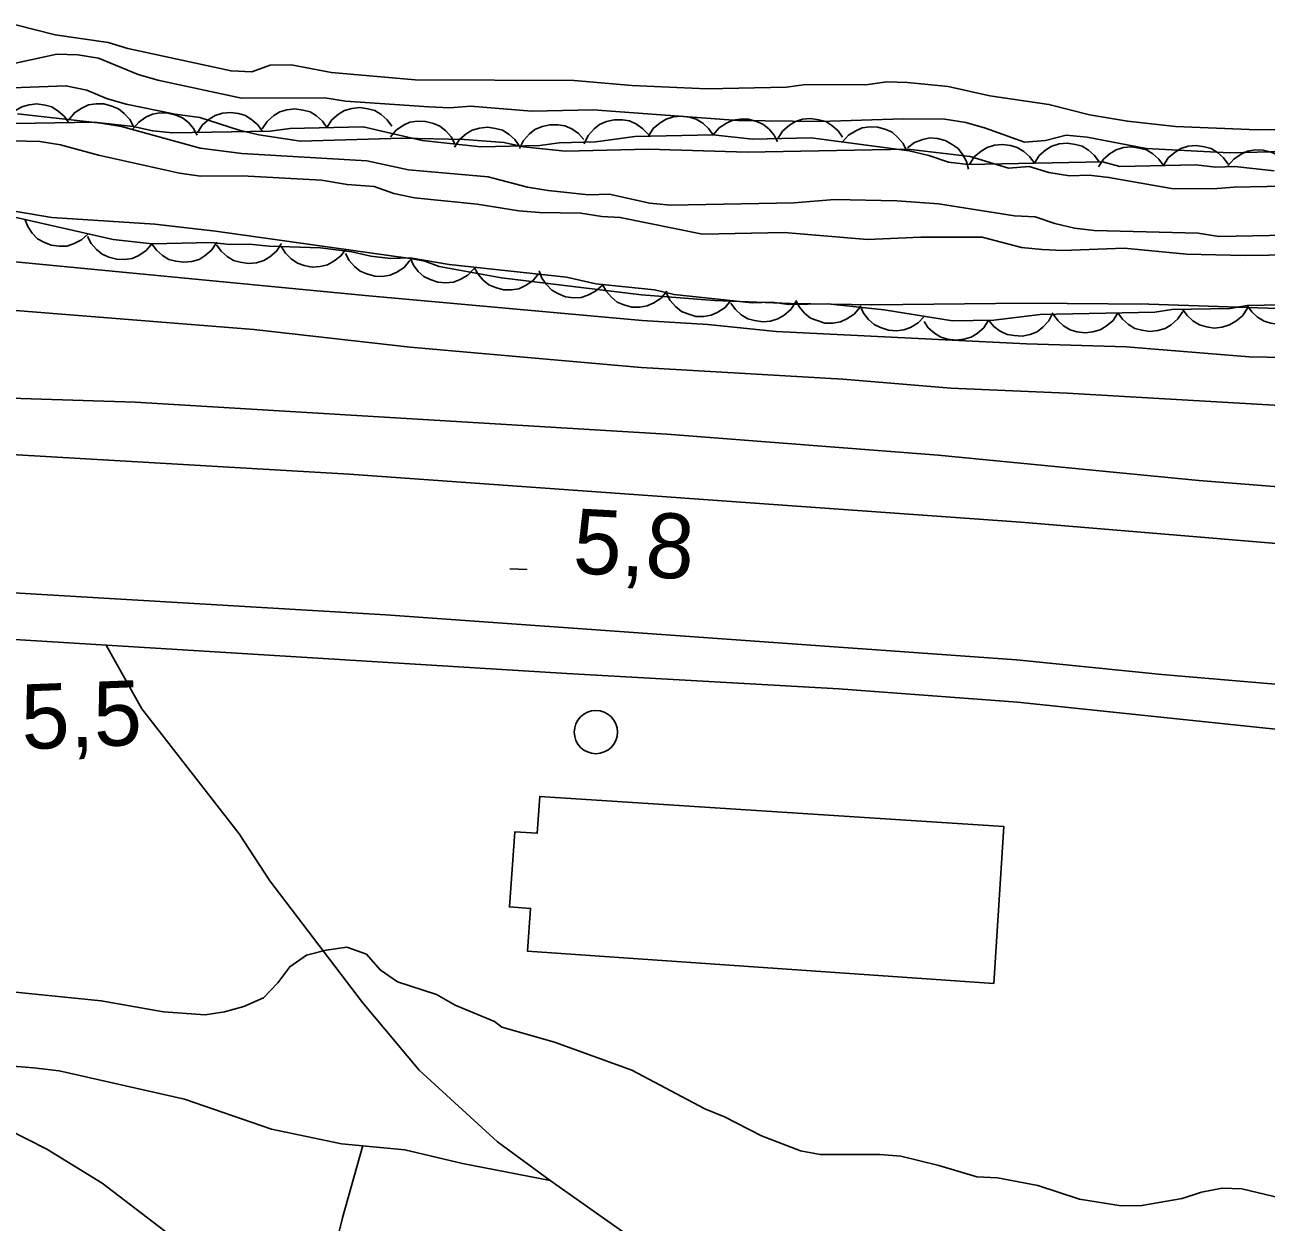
# Model space of a CAD drawing. Extents: x 336540 to 340074, y 5572036 to 5573747.
# Drawn here: x 339102.8 to 339160.3, y 5572820.3 to 5572875.7 of the extents above; entities that cross this region are included whole.
import ezdxf

# ---------------------------------------------------------------- set-up
doc = ezdxf.new("R2010")
doc.units = 0
for name, color, linetype in [('Niveau 1', 7, 'Continuous'), ('Niveau 2', 7, 'Continuous'), ('Niveau 21', 7, 'Continuous'), ('Niveau 22', 7, 'Continuous'), ('Niveau 3', 7, 'Continuous'), ('Niveau 31', 7, 'Continuous'), ('Niveau 36', 7, 'Continuous'), ('Niveau 4', 7, 'Continuous'), ('Niveau 44', 7, 'Continuous')]:
    doc.layers.add(name, color=color, linetype=linetype)

msp = doc.modelspace()

# ---------------------------------------------------------------- linework, layer by layer
at = {"layer": 'Niveau 1'}
for points in [[(339058.83, 5572873.52), (339067.43, 5572872.37), (339070.14, 5572872.12), (339071.99, 5572871.64), (339074.12, 5572871.28), (339084.81, 5572869.84), (339097.9, 5572867.85), (339104.06, 5572866.82), (339108.83, 5572866.5), (339111.63, 5572866.18), (339120.64, 5572864.91), (339121.32, 5572864.79), (339121.98, 5572864.55), (339124.87, 5572864.02), (339131.35, 5572863.24), (339134.73, 5572862.98), (339138.25, 5572862.83), (339142.02, 5572862.78), (339149.17, 5572862.85), (339154.84, 5572862.81), (339161.26, 5572862.58)], [(339100.68, 5572831.14), (339106.34, 5572830.57), (339109.23, 5572830.06), (339111.15, 5572829.92), (339112.05, 5572830.05), (339112.95, 5572830.3), (339113.85, 5572830.71), (339114.52, 5572831.4), (339115.07, 5572832.14), (339115.85, 5572832.67), (339116.75, 5572832.91), (339117.71, 5572833.04), (339118.62, 5572832.72), (339119.25, 5572832), (339120.05, 5572831.45), (339121.87, 5572830.86), (339122.72, 5572830.37), (339124.55, 5572829.61), (339124.89, 5572829.34), (339127.33, 5572828.65), (339130.91, 5572827.36), (339134.28, 5572825.56), (339135.19, 5572825.19), (339136.9, 5572824.32), (339138.72, 5572823.62), (339139.62, 5572823.46), (339142.39, 5572823.46), (339143.35, 5572823.37), (339145.11, 5572822.95), (339146.87, 5572822.42), (339147.83, 5572822.38), (339149.7, 5572822.02), (339151.63, 5572821.38), (339153.56, 5572821.08), (339154.52, 5572821.09), (339156.38, 5572821.41), (339157.28, 5572821.71), (339158.23, 5572821.9), (339159.14, 5572821.86), (339161.98, 5572821.18)]]:
    msp.add_lwpolyline(points, dxfattribs=at)
at = {"layer": 'Niveau 2'}
for points in [[(339102.37, 5572873.95), (339104.29, 5572874.38), (339105.26, 5572874.34), (339106.22, 5572874.19), (339108.05, 5572873.43), (339108.96, 5572873.17), (339112.83, 5572872.33), (339116.69, 5572872.35), (339117.65, 5572872.2), (339121.51, 5572871.93), (339122.48, 5572871.89)], [(339101.82, 5572872.8), (339104.71, 5572872.91), (339105.68, 5572872.7), (339106.59, 5572872.32), (339107.5, 5572872.06), (339109.77, 5572871.59), (339110.91, 5572871.44), (339112.73, 5572870.85), (339113.64, 5572870.64), (339115.57, 5572870.34), (339120.27, 5572870.49), (339123.16, 5572870.43), (339124.98, 5572870.29), (339125.89, 5572870.08)], [(339122.48, 5572871.89), (339123.44, 5572871.97), (339126.28, 5572871.74), (339129.11, 5572871.79), (339135.81, 5572871.3), (339139.61, 5572871.25), (339143.46, 5572871.38), (339145.39, 5572871.36), (339146.36, 5572871.21), (339147.27, 5572870.95), (339149.09, 5572870.3), (339150.05, 5572870.38), (339151.01, 5572870.62), (339151.98, 5572870.53), (339154.71, 5572870.01), (339158.57, 5572869.8), (339170.07, 5572870.08)], [(339102.46, 5572871.61), (339106.32, 5572871.18), (339107.28, 5572871.03), (339110.92, 5572870.02), (339112.85, 5572869.77), (339118.63, 5572869.43), (339120.56, 5572869.02), (339124.25, 5572868.69), (339126.07, 5572868.22), (339127.03, 5572868.06), (339128.9, 5572867.87), (339129.86, 5572867.89), (339131.74, 5572867.47), (339132.7, 5572867.38), (339138.42, 5572867.49), (339140.28, 5572867.64), (339143.17, 5572867.58), (339145.1, 5572867.44), (339148.62, 5572866.89), (339149.58, 5572866.85), (339150.49, 5572866.53), (339151.4, 5572866.32), (339152.31, 5572866.22), (339157.12, 5572866.09), (339158.08, 5572865.94), (339167.48, 5572866.12)], [(339099.65, 5572870.42), (339103.5, 5572870.33), (339104.46, 5572870.18), (339106.22, 5572869.7), (339109.97, 5572868.87), (339110.94, 5572868.72), (339112.86, 5572868.75), (339116.54, 5572868.54), (339117.73, 5572868.34), (339118.97, 5572868.25), (339119.88, 5572867.93), (339120.85, 5572867.72), (339123.74, 5572867.43), (339125.67, 5572867.13), (339126.63, 5572867.04)], [(339125.89, 5572870.08), (339127.82, 5572869.89), (339131.67, 5572869.97), (339136.26, 5572869.83), (339143.68, 5572869.97), (339146.57, 5572869.63), (339148.34, 5572869.09), (339149.3, 5572869.17), (339150.21, 5572868.9), (339151.17, 5572868.75), (339152.08, 5572868.77), (339152.99, 5572868.67), (339155.89, 5572868.16), (339157.81, 5572868.14), (339158.77, 5572868.22), (339162.62, 5572868.29)], [(339126.63, 5572867.04), (339128.55, 5572867.02), (339129.52, 5572866.86), (339130.37, 5572866.82), (339134.17, 5572866.05), (339137.96, 5572866.12), (339141.81, 5572865.8), (339144.29, 5572865.9), (339147.12, 5572865.9), (339148.94, 5572865.42), (339149.9, 5572865.33), (339150.86, 5572865.29), (339153.69, 5572865.4), (339156.58, 5572865.12), (339159.29, 5572865.06), (339170.32, 5572865.21)]]:
    msp.add_lwpolyline(points, dxfattribs=at)
at = {"layer": 'Niveau 21'}
for points in [[(339169.55, 5572853.66), (339157.15, 5572854.65), (339145.08, 5572855.81), (339132.53, 5572856.79), (339107.91, 5572858.27), (339098.75, 5572858.56), (339086.71, 5572859.22), (339083.83, 5572859.44), (339074.51, 5572859.88), (339062.12, 5572860.69), (339057.51, 5572861.33), (339056.35, 5572860.96), (339054.12, 5572861.36), (339053.09, 5572861.66), (339052.1, 5572861.28), (339049.88, 5572861.52), (339047.15, 5572862.25), (339021.92, 5572862.5), (339018.88, 5572862.36), (339014.45, 5572862.69), (338990.4, 5572863.18), (338987.53, 5572863.39), (338974.98, 5572863.51)], [(338973.7, 5572861.36), (338983.03, 5572861.09), (338986.12, 5572860.84), (338990.03, 5572860.89), (339011.49, 5572860.12), (339053.32, 5572858.51), (339074.62, 5572857.45), (339117.82, 5572854.94), (339148.92, 5572852.71), (339167.23, 5572851.19)], [(339166.32, 5572844.74), (339155.44, 5572845.67), (339148.71, 5572846.34), (339119.51, 5572848.43), (339077.74, 5572850.9), (339075.71, 5572850.92), (339074.75, 5572850.79), (339073.57, 5572850.49), (339071.84, 5572849.66), (339070.05, 5572848.33), (339069.12, 5572847.29), (339068.02, 5572844.1), (339067.42, 5572841.19), (339066.97, 5572836.59), (339066.72, 5572830.3), (339066.38, 5572824.7), (339066.48, 5572823), (339066.27, 5572821.76), (339066.03, 5572818.99)], [(339214.98, 5572836.3), (339208.47, 5572837.59), (339203.14, 5572838.53), (339190.15, 5572840.25), (339177.08, 5572841.43), (339148.76, 5572844.39), (339140.48, 5572845.01), (339127.89, 5572845.71), (339099.56, 5572847.45), (339084.23, 5572848.26), (339076.7, 5572848.38), (339075.79, 5572848.27), (339074.8, 5572847.95), (339073.01, 5572846.95), (339071.49, 5572845.82), (339068.1, 5572841.87), (339067.42, 5572841.19)]]:
    msp.add_lwpolyline(points, dxfattribs=at)
at = {"layer": 'Niveau 22'}
for points in [[(338978.38, 5572872.26), (338996.78, 5572871.38), (339004.12, 5572870.85), (339012.83, 5572870.06), (339018.88, 5572869.66), (339041.6, 5572868.57), (339049.73, 5572867.88), (339068.06, 5572866.76), (339071.12, 5572866.76), (339074.46, 5572866.65), (339087.28, 5572865.99), (339099.93, 5572865), (339118.56, 5572863.2), (339131.38, 5572862.04), (339134.43, 5572861.87), (339137.59, 5572861.54), (339149.17, 5572860.97), (339153.79, 5572860.83), (339159.48, 5572860.37), (339162.82, 5572860.31)], [(339167.29, 5572857.74), (339151.05, 5572858.68), (339145.67, 5572858.92), (339140.68, 5572859.34), (339131.34, 5572859.88), (339120.64, 5572860.81), (339113.41, 5572861.63), (339102.58, 5572862.5), (339088.28, 5572863.81), (339081.55, 5572864.25), (339076.85, 5572864.45), (339065.78, 5572864.74), (339045.37, 5572866.05), (339037.23, 5572866.68), (339020.35, 5572867.43), (339015.94, 5572867.51), (339000.85, 5572868.8), (338988.09, 5572869.62), (338968.5, 5572870.41)], [(339127.13, 5572822.25), (339124.69, 5572824.04), (339121.06, 5572827.36), (339118.44, 5572830.48), (339114.14, 5572836.11), (339112.73, 5572838.29), (339108.22, 5572844.08), (339106.57, 5572847.03)], [(339100.88, 5572827.65), (339103.2, 5572827.47), (339104.39, 5572827.32), (339110.19, 5572826.02), (339114.23, 5572824.63), (339117.46, 5572823.95), (339120.4, 5572823.67), (339123.07, 5572823.04), (339127.13, 5572822.25), (339132.46, 5572818.48)], [(339113, 5572817.06), (339106.38, 5572822.12), (339103.82, 5572823.7), (339102.01, 5572824.62)], [(339118.45, 5572823.87), (339117.51, 5572820.52), (339116.11, 5572814.83)]]:
    msp.add_lwpolyline(points, dxfattribs=at)
at = {"layer": 'Niveau 3'}
msp.add_line((339125.26, 5572850.56), (339126.06, 5572850.52), dxfattribs=at)
at = {"layer": 'Niveau 31'}
msp.add_lwpolyline([(339147.66, 5572831.36), (339126.08, 5572832.86), (339126.22, 5572834.84), (339125.24, 5572834.91), (339125.49, 5572838.39), (339126.53, 5572838.32), (339126.64, 5572840.02), (339148.13, 5572838.63), (339147.66, 5572831.36)], dxfattribs=at)
at = {"layer": 'Niveau 36'}
msp.add_circle((339129.239, 5572843.001), 1, dxfattribs=at)
at = {"layer": 'Niveau 4'}
msp.add_lwpolyline([(339169.23, 5572870.99), (339159.87, 5572870.87), (339156.07, 5572871.03), (339153.85, 5572871.27), (339152.09, 5572871.57), (339150.21, 5572872.05), (339147.48, 5572872.45), (339145.55, 5572872.87), (339143.67, 5572873.06), (339142.71, 5572873.1), (339141.74, 5572872.96), (339138.96, 5572872.97), (339138.06, 5572872.84), (339134.37, 5572872.77), (339130.91, 5572872.93), (339128.24, 5572873.16), (339120.87, 5572873.19), (339117, 5572873.52), (339115.13, 5572873.88), (339114.16, 5572873.86), (339113.32, 5572873.56), (339112.35, 5572873.6), (339107.57, 5572874.64), (339106.66, 5572874.91), (339104.21, 5572875.26), (339102.39, 5572875.73)], dxfattribs=at)
at = {"layer": 'Niveau 44'}
for points in [[(339101.84, 5572871.15), (339102.07, 5572871.5), (339102.38, 5572871.76), (339102.66, 5572871.94), (339103, 5572872.03), (339103.36, 5572872.07), (339103.74, 5572872.01), (339104.06, 5572871.93), (339104.35, 5572871.74), (339104.63, 5572871.5), (339104.84, 5572871.2)], [(339104.84, 5572871.34), (339105.11, 5572871.66), (339105.45, 5572871.88), (339105.75, 5572872.03), (339106.1, 5572872.08), (339106.47, 5572872.07), (339106.84, 5572871.97), (339107.14, 5572871.85), (339107.41, 5572871.63), (339107.66, 5572871.35), (339107.83, 5572871.03)], [(339113.79, 5572870.91), (339114.02, 5572871.26), (339114.33, 5572871.53), (339114.61, 5572871.7), (339114.94, 5572871.8), (339115.31, 5572871.84), (339115.69, 5572871.78), (339116.01, 5572871.7), (339116.3, 5572871.52), (339116.58, 5572871.27), (339116.79, 5572870.98)], [(339116.79, 5572870.98), (339117.02, 5572871.33), (339117.33, 5572871.59), (339117.6, 5572871.77), (339117.94, 5572871.86), (339118.31, 5572871.9), (339118.69, 5572871.85), (339119.01, 5572871.77), (339119.3, 5572871.58), (339119.58, 5572871.33), (339119.79, 5572871.04)], [(339107.81, 5572870.91), (339108.08, 5572871.23), (339108.41, 5572871.46), (339108.71, 5572871.6), (339109.06, 5572871.66), (339109.43, 5572871.65), (339109.8, 5572871.55), (339110.1, 5572871.43), (339110.38, 5572871.21), (339110.62, 5572870.93), (339110.79, 5572870.62)], [(339110.8, 5572870.75), (339111.03, 5572871.1), (339111.34, 5572871.36), (339111.62, 5572871.54), (339111.96, 5572871.64), (339112.32, 5572871.67), (339112.7, 5572871.62), (339113.02, 5572871.53), (339113.32, 5572871.34), (339113.59, 5572871.1), (339113.8, 5572870.8)], [(339119.73, 5572870.54), (339119.99, 5572870.86), (339120.34, 5572871.08), (339120.63, 5572871.22), (339120.98, 5572871.27), (339121.35, 5572871.26), (339121.72, 5572871.16), (339122.02, 5572871.04), (339122.3, 5572870.82), (339122.54, 5572870.54), (339122.71, 5572870.22)], [(339128.7, 5572870.23), (339128.88, 5572870.61), (339129.16, 5572870.91), (339129.41, 5572871.12), (339129.73, 5572871.25), (339130.09, 5572871.34), (339130.48, 5572871.33), (339130.8, 5572871.29), (339131.12, 5572871.14), (339131.42, 5572870.92), (339131.67, 5572870.66)], [(339131.67, 5572870.58), (339131.9, 5572870.93), (339132.21, 5572871.19), (339132.49, 5572871.37), (339132.83, 5572871.47), (339133.19, 5572871.51), (339133.57, 5572871.45), (339133.89, 5572871.37), (339134.19, 5572871.18), (339134.46, 5572870.93), (339134.67, 5572870.64)], [(339134.67, 5572870.64), (339134.94, 5572870.96), (339135.28, 5572871.18), (339135.58, 5572871.32), (339135.93, 5572871.37), (339136.3, 5572871.36), (339136.67, 5572871.26), (339136.97, 5572871.14), (339137.24, 5572870.91), (339137.49, 5572870.63), (339137.65, 5572870.31)], [(339137.66, 5572870.47), (339137.89, 5572870.82), (339138.2, 5572871.08), (339138.48, 5572871.26), (339138.81, 5572871.36), (339139.18, 5572871.4), (339139.56, 5572871.34), (339139.88, 5572871.26), (339140.17, 5572871.07), (339140.45, 5572870.83), (339140.66, 5572870.53)], [(339102.39, 5572871.16), (339106.01, 5572871.22), (339107.82, 5572871.03), (339108.73, 5572870.82), (339109.64, 5572870.73), (339114.17, 5572870.81), (339115.07, 5572870.94), (339118.47, 5572871.01), (339121.2, 5572870.38), (339123.92, 5572870.09), (339126.64, 5572870.14), (339127.54, 5572870.27)], [(339122.7, 5572870.07), (339122.93, 5572870.42), (339123.24, 5572870.68), (339123.52, 5572870.86), (339123.86, 5572870.95), (339124.23, 5572870.99), (339124.6, 5572870.93), (339124.92, 5572870.85), (339125.22, 5572870.66), (339125.49, 5572870.42), (339125.7, 5572870.12)], [(339125.71, 5572870.01), (339125.89, 5572870.38), (339126.17, 5572870.68), (339126.42, 5572870.89), (339126.75, 5572871.03), (339127.11, 5572871.11), (339127.49, 5572871.1), (339127.81, 5572871.06), (339128.13, 5572870.91), (339128.44, 5572870.7), (339128.68, 5572870.43)], [(339140.65, 5572870.31), (339140.93, 5572870.62), (339141.27, 5572870.83), (339141.57, 5572870.97), (339141.92, 5572871.01), (339142.29, 5572871), (339142.66, 5572870.88), (339142.96, 5572870.76), (339143.22, 5572870.52), (339143.46, 5572870.24), (339143.62, 5572869.92)], [(339127.54, 5572870.27), (339129.24, 5572870.31), (339131.05, 5572870.57), (339134.67, 5572870.64), (339136.49, 5572870.44), (339139.21, 5572870.5), (339143.75, 5572869.9), (339144.66, 5572869.69), (339145.57, 5572869.37), (339146.47, 5572869.27), (339152.7, 5572869.39), (339153.5, 5572869.18), (339157.01, 5572869.25), (339157.92, 5572869.15), (339158.82, 5572869.17), (339160.64, 5572868.98)], [(339143.66, 5572870.04), (339143.99, 5572870.29), (339144.38, 5572870.43), (339144.7, 5572870.5), (339145.05, 5572870.47), (339145.41, 5572870.38), (339145.74, 5572870.19), (339146.01, 5572870), (339146.22, 5572869.72), (339146.4, 5572869.4), (339146.49, 5572869.05)], [(339146.54, 5572869.27), (339146.76, 5572869.62), (339147.08, 5572869.88), (339147.35, 5572870.06), (339147.69, 5572870.16), (339148.06, 5572870.2), (339148.44, 5572870.14), (339148.75, 5572870.06), (339149.05, 5572869.87), (339149.33, 5572869.62), (339149.54, 5572869.33)], [(339149.54, 5572869.33), (339149.76, 5572869.68), (339150.07, 5572869.94), (339150.35, 5572870.12), (339150.69, 5572870.22), (339151.06, 5572870.25), (339151.44, 5572870.2), (339151.75, 5572870.12), (339152.05, 5572869.93), (339152.33, 5572869.68), (339152.54, 5572869.39)], [(339152.51, 5572869.16), (339152.74, 5572869.51), (339153.05, 5572869.77), (339153.33, 5572869.95), (339153.66, 5572870.05), (339154.03, 5572870.09), (339154.41, 5572870.03), (339154.73, 5572869.95), (339155.02, 5572869.76), (339155.3, 5572869.51), (339155.51, 5572869.22)], [(339155.51, 5572869.22), (339155.74, 5572869.57), (339156.05, 5572869.83), (339156.32, 5572870.01), (339156.66, 5572870.11), (339157.03, 5572870.15), (339157.41, 5572870.09), (339157.72, 5572870.01), (339158.02, 5572869.82), (339158.3, 5572869.57), (339158.51, 5572869.28)], [(339158.5, 5572869.2), (339158.77, 5572869.52), (339159.11, 5572869.74), (339159.41, 5572869.89), (339159.76, 5572869.94), (339160.13, 5572869.93), (339160.5, 5572869.83), (339160.8, 5572869.71), (339161.07, 5572869.49), (339161.32, 5572869.21), (339161.49, 5572868.89)], [(339161.76, 5572862.79), (339159.39, 5572862.74), (339158.6, 5572862.61), (339155.9, 5572862.56), (339155.11, 5572862.44), (339149.8, 5572862.33), (339147.66, 5572862.07), (339145.75, 5572862.03), (339142.58, 5572862.54), (339139.98, 5572862.82), (339138.17, 5572862.79), (339137.38, 5572862.89), (339136.48, 5572862.87), (339132.86, 5572863.25), (339131.95, 5572863.46), (339129.24, 5572863.75), (339127.88, 5572864.06), (339122.45, 5572864.64), (339120.64, 5572864.94), (339119.73, 5572864.92), (339118.83, 5572865.02), (339117.94, 5572865.22), (339116.49, 5572865.41), (339114.12, 5572865.48), (339113.21, 5572865.58), (339112.31, 5572865.56), (339111.41, 5572865.66), (339108.7, 5572865.6), (339106.89, 5572865.8), (339102.41, 5572866.82)], [(339105.73, 5572866.06), (339105.43, 5572865.78), (339105.06, 5572865.6), (339104.75, 5572865.49), (339104.4, 5572865.48), (339104.03, 5572865.53), (339103.68, 5572865.68), (339103.39, 5572865.83), (339103.15, 5572866.09), (339102.94, 5572866.39), (339102.81, 5572866.73)], [(339108.69, 5572865.6), (339108.42, 5572865.28), (339108.08, 5572865.06), (339107.78, 5572864.92), (339107.43, 5572864.87), (339107.06, 5572864.88), (339106.69, 5572864.98), (339106.39, 5572865.11), (339106.12, 5572865.33), (339105.88, 5572865.61), (339105.71, 5572865.93)], [(339111.69, 5572865.67), (339111.46, 5572865.32), (339111.15, 5572865.05), (339110.88, 5572864.87), (339110.54, 5572864.78), (339110.17, 5572864.74), (339109.79, 5572864.79), (339109.47, 5572864.87), (339109.18, 5572865.06), (339108.9, 5572865.31), (339108.69, 5572865.6)], [(339114.68, 5572865.61), (339114.46, 5572865.26), (339114.15, 5572865), (339113.87, 5572864.82), (339113.53, 5572864.72), (339113.16, 5572864.68), (339112.78, 5572864.74), (339112.47, 5572864.82), (339112.17, 5572865.01), (339111.89, 5572865.25), (339111.68, 5572865.55)], [(339117.68, 5572865.37), (339117.43, 5572865.04), (339117.11, 5572864.79), (339116.82, 5572864.63), (339116.48, 5572864.55), (339116.11, 5572864.52), (339115.74, 5572864.6), (339115.42, 5572864.7), (339115.14, 5572864.9), (339114.87, 5572865.16), (339114.68, 5572865.46)], [(339120.63, 5572864.82), (339120.36, 5572864.5), (339120.02, 5572864.28), (339119.72, 5572864.14), (339119.37, 5572864.09), (339119, 5572864.1), (339118.63, 5572864.2), (339118.33, 5572864.33), (339118.06, 5572864.55), (339117.82, 5572864.83), (339117.65, 5572865.15)], [(339123.6, 5572864.45), (339123.31, 5572864.15), (339122.96, 5572863.95), (339122.65, 5572863.82), (339122.3, 5572863.79), (339121.93, 5572863.82), (339121.57, 5572863.94), (339121.27, 5572864.08), (339121.01, 5572864.32), (339120.79, 5572864.61), (339120.64, 5572864.94)], [(339126.59, 5572864.2), (339126.32, 5572863.88), (339125.98, 5572863.66), (339125.68, 5572863.52), (339125.33, 5572863.46), (339124.96, 5572863.47), (339124.59, 5572863.57), (339124.29, 5572863.7), (339124.02, 5572863.92), (339123.78, 5572864.2), (339123.61, 5572864.52)], [(339129.54, 5572863.68), (339129.23, 5572863.4), (339128.87, 5572863.22), (339128.56, 5572863.11), (339128.2, 5572863.1), (339127.84, 5572863.15), (339127.48, 5572863.3), (339127.2, 5572863.45), (339126.95, 5572863.71), (339126.74, 5572864.01), (339126.61, 5572864.35)], [(339132.53, 5572863.4), (339132.26, 5572863.08), (339131.92, 5572862.86), (339131.62, 5572862.72), (339131.27, 5572862.66), (339130.9, 5572862.67), (339130.53, 5572862.77), (339130.23, 5572862.9), (339129.96, 5572863.12), (339129.71, 5572863.4), (339129.54, 5572863.72)], [(339135.49, 5572862.97), (339135.22, 5572862.65), (339134.88, 5572862.43), (339134.58, 5572862.29), (339134.24, 5572862.24), (339133.87, 5572862.24), (339133.5, 5572862.35), (339133.2, 5572862.47), (339132.92, 5572862.69), (339132.68, 5572862.97), (339132.51, 5572863.29)], [(339138.49, 5572862.91), (339138.26, 5572862.56), (339137.95, 5572862.3), (339137.67, 5572862.12), (339137.33, 5572862.02), (339136.97, 5572861.98), (339136.59, 5572862.04), (339136.27, 5572862.12), (339135.97, 5572862.31), (339135.7, 5572862.55), (339135.49, 5572862.85)], [(339141.47, 5572862.66), (339141.2, 5572862.34), (339140.86, 5572862.12), (339140.56, 5572861.98), (339140.21, 5572861.93), (339139.84, 5572861.93), (339139.48, 5572862.04), (339139.17, 5572862.16), (339138.9, 5572862.38), (339138.66, 5572862.66), (339138.49, 5572862.98)], [(339144.44, 5572862.24), (339144.16, 5572861.94), (339143.8, 5572861.73), (339143.5, 5572861.61), (339143.15, 5572861.57), (339142.78, 5572861.6), (339142.42, 5572861.72), (339142.12, 5572861.86), (339141.86, 5572862.1), (339141.63, 5572862.39), (339141.48, 5572862.72)], [(339159.4, 5572862.62), (339159.17, 5572862.27), (339158.86, 5572862.01), (339158.58, 5572861.84), (339158.24, 5572861.74), (339157.87, 5572861.7), (339157.5, 5572861.76), (339157.18, 5572861.84), (339156.88, 5572862.03), (339156.61, 5572862.28), (339156.4, 5572862.57)], [(339162.39, 5572862.8), (339162.16, 5572862.45), (339161.85, 5572862.19), (339161.57, 5572862.01), (339161.23, 5572861.91), (339160.87, 5572861.87), (339160.49, 5572861.93), (339160.17, 5572862.01), (339159.87, 5572862.2), (339159.6, 5572862.45), (339159.39, 5572862.74)], [(339147.42, 5572862.07), (339147.2, 5572861.71), (339146.89, 5572861.45), (339146.61, 5572861.27), (339146.27, 5572861.18), (339145.9, 5572861.14), (339145.52, 5572861.19), (339145.21, 5572861.27), (339144.91, 5572861.46), (339144.63, 5572861.71), (339144.43, 5572862)], [(339150.4, 5572862.4), (339150.21, 5572862.03), (339149.93, 5572861.74), (339149.67, 5572861.53), (339149.35, 5572861.4), (339148.98, 5572861.33), (339148.6, 5572861.35), (339148.28, 5572861.4), (339147.96, 5572861.55), (339147.66, 5572861.77), (339147.43, 5572862.04)], [(339153.41, 5572862.4), (339153.18, 5572862.05), (339152.87, 5572861.79), (339152.59, 5572861.61), (339152.25, 5572861.52), (339151.89, 5572861.48), (339151.51, 5572861.53), (339151.19, 5572861.61), (339150.89, 5572861.8), (339150.62, 5572862.05), (339150.41, 5572862.34)], [(339156.41, 5572862.47), (339156.18, 5572862.12), (339155.87, 5572861.85), (339155.59, 5572861.68), (339155.25, 5572861.58), (339154.89, 5572861.54), (339154.51, 5572861.6), (339154.19, 5572861.68), (339153.89, 5572861.86), (339153.62, 5572862.11), (339153.41, 5572862.4)]]:
    msp.add_lwpolyline(points, dxfattribs=at)

# ---------------------------------------------------------------- texts
at = {"layer": 'Niveau 3'}
for s, rotation, p in [('5,8    ', 356.9513, (339128.14, 5572850.36)), ('5,5    ', 2.20446, (339102.69, 5572842.2))]:
    msp.add_text(s, height=3, rotation=rotation, dxfattribs=at).set_placement(p)

doc.saveas('drawing.dxf')
